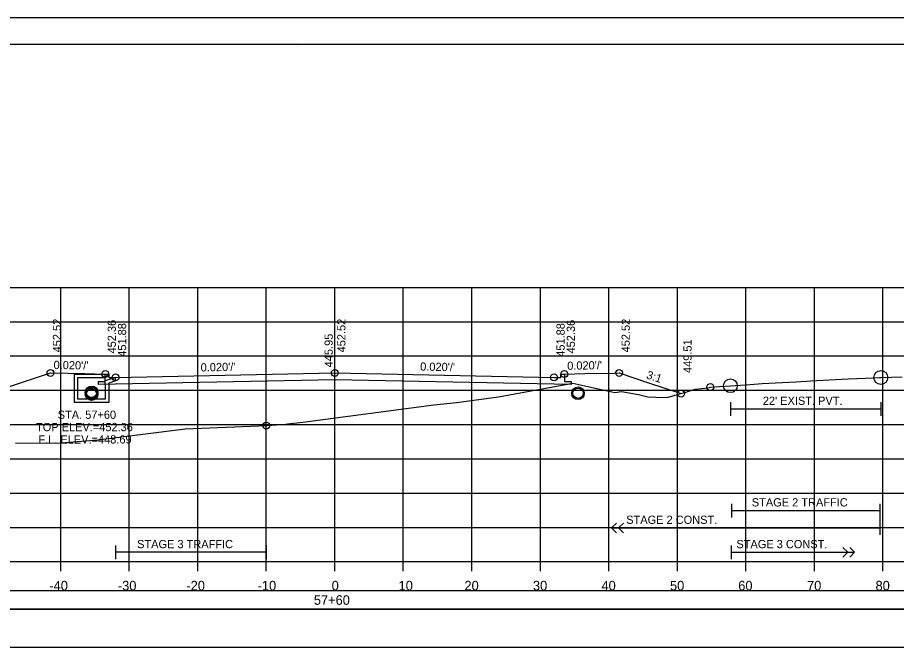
# Model space of a CAD drawing. Extents: x 1371057 to 1372761, y 380005 to 390517.
# Drawn here: x 1371514.6 to 1371642.8, y 384179.1 to 384271.8 of the extents above; entities that cross this region are included whole.
import ezdxf

# ---------------------------------------------------------------- set-up
doc = ezdxf.new("R2010")
doc.units = 0
for name, color, linetype in [('R_Alt Surface', 7, 'Continuous'), ('R_Axis', 7, 'Continuous'), ('R_Axis Annot', 7, 'Continuous'), ('R_Border', 7, 'Continuous'), ('R_Detour', 7, 'Continuous'), ('R_Dimension', 7, 'Continuous'), ('R_Exist Surface', 7, 'Continuous'), ('R_Fin Surface', 7, 'Continuous'), ('R_Grid', 7, 'Continuous'), ('R_No Plot', 7, 'Continuous'), ('R_Striping', 7, 'Continuous'), ('R_Water', 7, 'Continuous'), ('R_Water Annot', 7, 'Continuous'), ('R_Xsect Elev', 7, 'Continuous'), ('R_Xsect Slope', 7, 'Continuous')]:
    doc.layers.add(name, color=color, linetype=linetype)

msp = doc.modelspace()

# ---------------------------------------------------------------- linework, layer by layer
at = {"layer": 'R_Alt Surface'}
for points in [[(1371594.37, 384219.84), (1371594.37, 384218.76), (1371595.37, 384218.74), (1371595.37, 384218.31), (1371592.87, 384218.36), (1371560.87, 384219), (1371528.87, 384218.36), (1371526.37, 384218.31), (1371526.37, 384218.74), (1371527.37, 384218.76), (1371527.37, 384219.84)], [(1371618.6, 384215.75), (1371618.6, 384213.75)], [(1371640.56, 384215.75), (1371640.56, 384213.75)], [(1371618.6, 384214.75), (1371640.56, 384214.75)]]:
    msp.add_lwpolyline(points, dxfattribs=at)
at = {"layer": 'R_Axis'}
for p, q in [((1371410.87, 384192.48), (1371710.87, 384192.48)), ((1371520.87, 384191.08), (1371520.87, 384192.48)), ((1371530.87, 384191.08), (1371530.87, 384192.48)), ((1371540.87, 384191.08), (1371540.87, 384192.48)), ((1371550.87, 384191.08), (1371550.87, 384192.48)), ((1371560.87, 384191.08), (1371560.87, 384192.48)), ((1371570.87, 384191.08), (1371570.87, 384192.48)), ((1371580.87, 384191.08), (1371580.87, 384192.48)), ((1371590.87, 384191.08), (1371590.87, 384192.48)), ((1371600.87, 384191.08), (1371600.87, 384192.48)), ((1371610.87, 384191.08), (1371610.87, 384192.48)), ((1371620.87, 384191.08), (1371620.87, 384192.48)), ((1371630.87, 384191.08), (1371630.87, 384192.48)), ((1371640.87, 384191.08), (1371640.87, 384192.48))]:
    msp.add_line(p, q, dxfattribs=at)
at = {"layer": 'R_Border'}
for p, q in [((1371402.87, 384267.94), (1371719.05, 384267.94)), ((1371555.39, 384267.68), (1371555.39, 384267.68)), ((1371555.39, 384267.68), (1371555.39, 384267.68))]:
    msp.add_line(p, q, dxfattribs=at)
at = {"layer": 'R_Detour'}
msp.add_lwpolyline([(1371407.72, 384185.53), (1371714.03, 384185.53), (1371714.03, 384188.23), (1371407.72, 384188.23)], close=True, dxfattribs=at)
at = {"layer": 'R_Dimension'}
msp.add_lwpolyline([(1371407.72, 384180.01), (1371714.03, 384180.01), (1371714.03, 384185.53), (1371407.72, 384185.53)], close=True, dxfattribs=at)
at = {"layer": 'R_Exist Surface'}
msp.add_lwpolyline([(1371514.27, 384209.75), (1371520.92, 384209.83), (1371526.28, 384210.23), (1371539.01, 384211.83), (1371550.98, 384212.33), (1371553.73, 384212.54), (1371553.97, 384212.58), (1371556.18, 384212.8), (1371575.32, 384215.35), (1371578.63, 384215.68), (1371584.77, 384216.51), (1371595.62, 384218.5), (1371601.74, 384217.16), (1371602.7, 384217.31), (1371605.17, 384216.86), (1371606.54, 384216.53), (1371607.7, 384216.48), (1371609.37, 384216.41), (1371612.23, 384217.23), (1371613.44, 384217.65), (1371615.29, 384217.85), (1371615.68, 384217.95), (1371617.03, 384218.03), (1371618.6, 384218.13), (1371621.51, 384218.33), (1371623.24, 384218.44), (1371628.16, 384218.71), (1371629.71, 384218.8), (1371630.3, 384218.83), (1371633.96, 384219.03), (1371635.79, 384219.12), (1371639.6, 384219.3), (1371640.39, 384219.33), (1371640.56, 384219.34), (1371643.68, 384219.42)], dxfattribs=at)
at = {"layer": 'R_Fin Surface'}
msp.add_lwpolyline([(1371478.02, 384206.22), (1371478.02, 384206.22), (1371478.02, 384206.22), (1371519.37, 384220), (1371524.37, 384219.9), (1371527.37, 384219.84), (1371527.61, 384219.84), (1371527.87, 384219.84), (1371527.87, 384219.56), (1371527.88, 384219.34), (1371528.87, 384219.36), (1371528.88, 384219.36), (1371560.87, 384220), (1371592.87, 384219.36), (1371593.61, 384219.35), (1371593.87, 384219.34), (1371593.87, 384219.51), (1371593.87, 384219.84), (1371594.37, 384219.84), (1371597.37, 384219.9), (1371601.66, 384219.99), (1371602.37, 384220), (1371606.49, 384218.63), (1371611.4, 384216.99)], dxfattribs=at)
at = {"layer": 'R_Grid'}
for p, q in [((1371410.87, 384232.48), (1371710.87, 384232.48)), ((1371520.87, 384192.48), (1371520.87, 384232.48)), ((1371530.87, 384192.48), (1371530.87, 384232.48)), ((1371540.87, 384192.48), (1371540.87, 384232.48)), ((1371550.87, 384192.48), (1371550.87, 384232.48)), ((1371560.87, 384192.48), (1371560.87, 384232.48)), ((1371570.87, 384192.48), (1371570.87, 384232.48)), ((1371580.87, 384192.48), (1371580.87, 384232.48)), ((1371590.87, 384192.48), (1371590.87, 384232.48)), ((1371600.87, 384192.48), (1371600.87, 384232.48)), ((1371610.87, 384192.48), (1371610.87, 384232.48)), ((1371620.87, 384192.48), (1371620.87, 384232.48)), ((1371630.87, 384192.48), (1371630.87, 384232.48)), ((1371640.87, 384192.48), (1371640.87, 384232.48)), ((1371410.87, 384227.48), (1371710.87, 384227.48)), ((1371410.87, 384222.48), (1371710.87, 384222.48)), ((1371410.87, 384217.48), (1371710.87, 384217.48)), ((1371410.87, 384212.48), (1371710.87, 384212.48)), ((1371410.87, 384207.48), (1371710.87, 384207.48)), ((1371410.87, 384202.48), (1371710.87, 384202.48)), ((1371410.87, 384197.48), (1371710.87, 384197.48)), ((1371410.87, 384192.48), (1371710.87, 384192.48))]:
    msp.add_line(p, q, dxfattribs=at)
at = {"layer": 'R_No Plot'}
msp.add_line((1371390.47, 384271.84), (1371723.8, 384271.84), dxfattribs=at)
for points in [[(1371390.46, 384271.84), (1371723.8, 384271.84), (1371723.8, 384058.5), (1371390.46, 384058.5)], [(1371636.79, 384267.94), (1371656.41, 384267.94), (1371656.41, 384258.06), (1371672.52, 384258.06), (1371695.72, 384258.06), (1371695.84, 384229.9), (1371719.05, 384229.9), (1371719.05, 384062.48), (1371402.87, 384062.48), (1371402.87, 384267.94)]]:
    msp.add_lwpolyline(points, close=True, dxfattribs=at)
for centre, radius in [((1371519.37, 384220), 0.5), ((1371527.37, 384219.84), 0.5), ((1371560.87, 384220), 0.5), ((1371594.37, 384219.84), 0.5), ((1371602.37, 384220), 0.5), ((1371640.56, 384219.34), 1), ((1371528.87, 384219.36), 0.5), ((1371592.87, 384219.36), 0.5), ((1371618.6, 384218.13), 1), ((1371525.37, 384217.17), 0.917), ((1371525.37, 384216.92), 0.917), ((1371596.37, 384217.04), 0.917), ((1371615.68, 384217.95), 0.5), ((1371611.4, 384216.99), 0.5), ((1371550.87, 384212.33), 0.5)]:
    msp.add_circle(centre, radius, dxfattribs=at)
at = {"layer": 'R_Striping'}
for p, q in [((1371618.76, 384200.93), (1371618.76, 384198.93)), ((1371618.76, 384199.93), (1371640.4, 384199.93)), ((1371640.4, 384200.93), (1371640.4, 384196.39)), ((1371601.27, 384197.39), (1371601.98, 384198.09)), ((1371601.27, 384197.39), (1371640.4, 384197.39)), ((1371601.98, 384196.68), (1371601.27, 384197.39)), ((1371602.27, 384197.39), (1371602.98, 384198.09)), ((1371602.98, 384196.68), (1371602.27, 384197.39)), ((1371528.87, 384194.84), (1371528.87, 384192.84)), ((1371550.87, 384194.84), (1371550.87, 384192.84)), ((1371618.72, 384194.84), (1371618.72, 384192.84)), ((1371550.87, 384193.84), (1371528.87, 384193.84)), ((1371618.72, 384193.84), (1371636.72, 384193.84)), ((1371635.72, 384193.84), (1371635.02, 384194.55)), ((1371635.02, 384193.14), (1371635.72, 384193.84)), ((1371636.72, 384193.84), (1371636.02, 384194.55)), ((1371636.02, 384193.14), (1371636.72, 384193.84))]:
    msp.add_line(p, q, dxfattribs=at)
at = {"layer": 'R_Water'}
for p, q in [((1371522.87, 384219.84), (1371527.62, 384219.84)), ((1371522.87, 384218.34), (1371522.87, 384219.84)), ((1371523.37, 384218.34), (1371523.37, 384219.34)), ((1371523.37, 384219.34), (1371527.37, 384219.34)), ((1371527.7, 384219.68), (1371527.37, 384219.34)), ((1371528.87, 384219.36), (1371527.37, 384218.84)), ((1371527.7, 384219.68), (1371527.62, 384219.84)), ((1371527.37, 384218.34), (1371527.37, 384218.84)), ((1371528.87, 384218.83), (1371527.87, 384218.49)), ((1371527.87, 384218.34), (1371527.87, 384218.49))]:
    msp.add_line(p, q, dxfattribs=at)
for points in [[(1371528.87, 384218.83), (1371528.87, 384219.36)], [(1371527.87, 384218.34), (1371527.87, 384215.67), (1371525.37, 384215.67), (1371522.87, 384215.67), (1371522.87, 384218.34)], [(1371527.37, 384218.34), (1371527.37, 384216.17), (1371525.37, 384216.17), (1371523.37, 384216.17), (1371523.37, 384218.34)]]:
    msp.add_lwpolyline(points, dxfattribs=at)
for centre in [(1371525.37, 384217.17), (1371596.37, 384217.04), (1371525.37, 384216.92)]:
    msp.add_circle(centre, 0.75, dxfattribs=at)
at = {"layer": 'R_Xsect Elev'}
msp.add_line((1371560.87, 384213.43), (1371560.87, 384227.82), dxfattribs=at)

# ---------------------------------------------------------------- texts
at = {"layer": 'R_Axis Annot'}
for s, p in [('-40', (1371519.21, 384188.28)), ('-30', (1371529.21, 384188.28)), ('-20', (1371539.21, 384188.28)), ('-10', (1371549.61, 384188.28)), ('0', (1371560.41, 384188.28)), ('10', (1371570.18, 384188.28)), ('20', (1371579.79, 384188.28)), ('30', (1371589.79, 384188.28)), ('40', (1371599.79, 384188.28)), ('50', (1371609.79, 384188.28)), ('60', (1371619.75, 384188.28)), ('70', (1371629.79, 384188.28)), ('80', (1371639.79, 384188.28)), ('57+60', (1371557.81, 384186.18))]:
    msp.add_text(s, height=1.4, dxfattribs=at).set_placement(p)
at = {"layer": 'R_Striping'}
for s, p in [('STAGE 2 TRAFFIC', (1371621.73, 384200.53)), ('STAGE 2 CONST.', (1371603.4, 384197.99)), ('STAGE 3 TRAFFIC', (1371532.02, 384194.44)), ('STAGE 3 CONST.', (1371619.48, 384194.44))]:
    msp.add_text(s, height=1.2, dxfattribs=at).set_placement(p)
at = {"layer": 'R_Water'}
msp.add_text("22' EXIST. PVT.", height=1.2, dxfattribs=at).set_placement((1371623.34, 384215.35))
at = {"layer": 'R_Water Annot'}
for s, p in [('STA. 57+60', (1371520.43, 384213.31)), ('TOP ELEV.=452.36', (1371517.26, 384211.51)), ('F.L. ELEV.=448.69', (1371517.61, 384209.71))]:
    msp.add_text(s, height=1.2, dxfattribs=at).set_placement(p)
at = {"layer": 'R_Xsect Elev'}
for s, p in [('452.52', (1371520.92, 384223)), ('452.36', (1371528.92, 384222.84)), ('451.88', (1371530.42, 384222.36)), ('452.52', (1371562.42, 384223)), ('451.88', (1371594.42, 384222.36)), ('452.36', (1371595.92, 384222.84)), ('452.52', (1371603.92, 384223)), ('445.95', (1371560.57, 384220.82)), ('449.51', (1371612.95, 384219.99))]:
    msp.add_text(s, height=1.2, rotation=90, dxfattribs=at).set_placement(p)
at = {"layer": 'R_Xsect Slope'}
for s, rotation, p in [("0.020'/'", 358.8543, (1371519.82, 384220.59)), ("0.020'/'", 1.1457, (1371541.3, 384220.21)), ("0.020'/'", 358.8543, (1371573.32, 384220.35)), ("0.020'/'", 1.1456, (1371594.8, 384220.45)), ('3:1', 341.5638, (1371606.25, 384219.23))]:
    msp.add_text(s, height=1.2, rotation=rotation, dxfattribs=at).set_placement(p)

doc.saveas('drawing.dxf')
